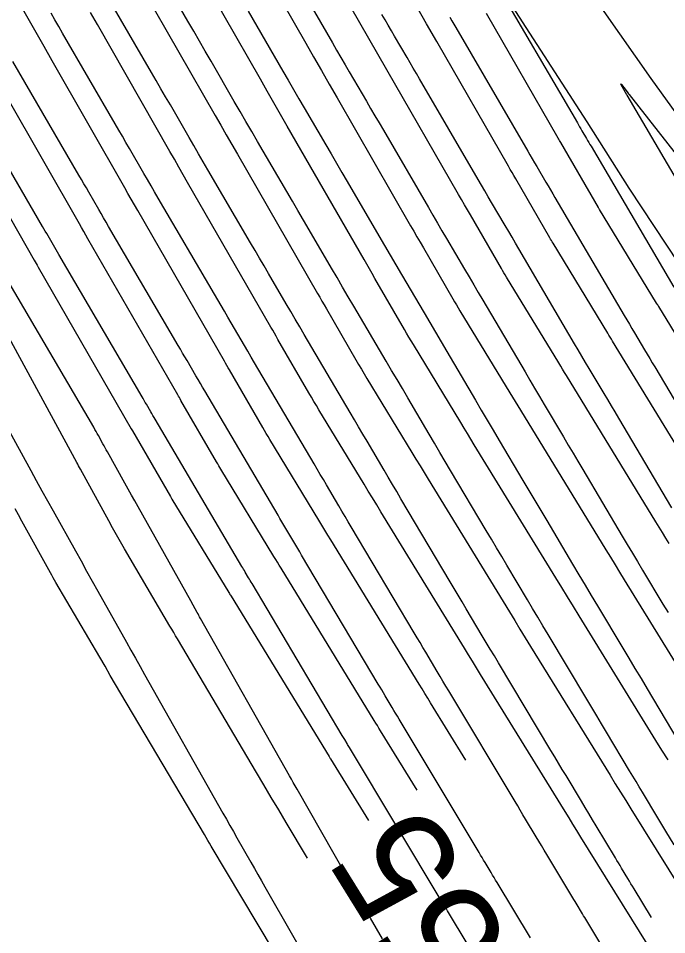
# Model space of a CAD drawing. Extents: x 954385 to 988206, y 1868364 to 1924553.
# Drawn here: x 957618.17 to 957652.07, y 1920194.23 to 1920242.13 of the extents above; entities that cross this region are included whole.
import ezdxf

# ---------------------------------------------------------------- set-up
doc = ezdxf.new("R2010")
doc.units = 0
for name, color, linetype in [('16', 7, 'Continuous'), ('24', 7, 'Continuous'), ('6', 7, 'Continuous'), ('7', 7, 'Continuous')]:
    doc.layers.add(name, color=color, linetype=linetype)

msp = doc.modelspace()

# ---------------------------------------------------------------- linework, layer by layer
at = {"layer": '16'}
for points in [[(957629.404, 1920247.47), (957633.196, 1920240.828), (957633.605, 1920240.112), (957634.015, 1920239.396), (957634.426, 1920238.681), (957634.837, 1920237.966), (957638.684, 1920231.282), (957638.85, 1920230.994), (957639.016, 1920230.706), (957639.182, 1920230.419), (957639.349, 1920230.131), (957640.893, 1920227.463), (957640.985, 1920227.307), (957641.077, 1920227.15), (957641.17, 1920226.994), (957641.264, 1920226.839), (957643.867, 1920222.558), (957644.006, 1920222.33), (957644.145, 1920222.102), (957644.284, 1920221.875), (957644.423, 1920221.647), (957648.89, 1920214.347), (957649.13, 1920213.956), (957649.37, 1920213.564), (957649.611, 1920213.173), (957649.852, 1920212.782), (957654.124, 1920205.856)], [(957652.14, 1920203.365), (957651.825, 1920203.874), (957651.51, 1920204.384), (957647.496, 1920210.892), (957647.19, 1920211.388), (957646.885, 1920211.883), (957646.581, 1920212.38), (957646.277, 1920212.876), (957642.013, 1920219.843), (957641.836, 1920220.132), (957641.66, 1920220.422), (957641.483, 1920220.711), (957641.307, 1920221), (957638.831, 1920225.073), (957638.711, 1920225.271), (957638.592, 1920225.47), (957638.475, 1920225.669), (957638.358, 1920225.869), (957636.814, 1920228.537), (957636.672, 1920228.781), (957636.531, 1920229.025), (957636.39, 1920229.27), (957636.249, 1920229.514), (957632.232, 1920236.493), (957631.881, 1920237.104), (957631.53, 1920237.715), (957631.18, 1920238.327), (957630.83, 1920238.939), (957627.038, 1920245.58)], [(957642.475, 1920245.119), (957647.904, 1920236.718), (957650.092, 1920233.249), (957653.344, 1920228.325), (957658.665, 1920219.852), (957664.238, 1920211.548), (957669.658, 1920203.141), (957675.294, 1920194.881), (957680.805, 1920186.536), (957686.502, 1920178.317), (957690.062, 1920172.865), (957691.817, 1920169.839), (957696.948, 1920161.236), (957702.103, 1920152.651)], [(957624.672, 1920243.691), (957628.464, 1920237.05), (957628.754, 1920236.542), (957629.045, 1920236.034), (957629.336, 1920235.527), (957629.628, 1920235.02), (957633.814, 1920227.747), (957633.93, 1920227.546), (957634.046, 1920227.345), (957634.162, 1920227.144), (957634.279, 1920226.943), (957635.823, 1920224.275), (957635.965, 1920224.032), (957636.108, 1920223.789), (957636.252, 1920223.547), (957636.398, 1920223.306), (957638.747, 1920219.443), (957638.961, 1920219.092), (957639.175, 1920218.741), (957639.389, 1920218.39), (957639.603, 1920218.04), (957643.847, 1920211.104), (957644.124, 1920210.653), (957644.4, 1920210.203), (957644.677, 1920209.752), (957644.955, 1920209.302), (957649.112, 1920202.562), (957649.383, 1920202.123), (957649.655, 1920201.684), (957649.927, 1920201.245), (957650.199, 1920200.807), (957654.162, 1920194.433)], [(957641.577, 1920203.36), (957639.727, 1920206.359), (957639.578, 1920206.6), (957639.43, 1920206.841), (957639.282, 1920207.082), (957639.135, 1920207.323), (957634.519, 1920214.866), (957634.362, 1920215.122), (957634.205, 1920215.379), (957634.048, 1920215.636), (957633.892, 1920215.893), (957631.326, 1920220.112), (957631.231, 1920220.269), (957631.137, 1920220.427), (957631.044, 1920220.585), (957630.952, 1920220.743), (957629.209, 1920223.754), (957629.142, 1920223.868), (957629.076, 1920223.983), (957629.01, 1920224.097), (957628.944, 1920224.212), (957624.419, 1920232.074), (957624.247, 1920232.373), (957624.075, 1920232.673), (957623.903, 1920232.972), (957623.732, 1920233.272), (957619.94, 1920239.913), (957619.521, 1920240.647), (957619.103, 1920241.382), (957618.685, 1920242.118), (957618.268, 1920242.853)], [(957654.116, 1920217.29), (957649.242, 1920225.255), (957649.178, 1920225.359), (957649.114, 1920225.464), (957649.05, 1920225.569), (957648.987, 1920225.674), (957646.13, 1920230.372), (957646.087, 1920230.441), (957646.046, 1920230.511), (957646.004, 1920230.581), (957645.963, 1920230.652), (957644.175, 1920233.741), (957644.08, 1920233.904), (957643.986, 1920234.068), (957643.891, 1920234.232), (957643.797, 1920234.395), (957640.046, 1920240.912), (957639.515, 1920241.835), (957638.985, 1920242.758)], [(957651.546, 1920192.963), (957647.583, 1920199.337), (957647.376, 1920199.67), (957647.17, 1920200.003), (957646.964, 1920200.336), (957646.758, 1920200.67), (957642.341, 1920207.83), (957642.128, 1920208.176), (957641.915, 1920208.522), (957641.703, 1920208.868), (957641.491, 1920209.214), (957637.132, 1920216.337), (957636.911, 1920216.698), (957636.69, 1920217.06), (957636.47, 1920217.422), (957636.249, 1920217.784), (957633.886, 1920221.67), (957633.754, 1920221.889), (957633.623, 1920222.108), (957633.493, 1920222.328), (957633.364, 1920222.549), (957631.744, 1920225.348), (957631.652, 1920225.506), (957631.561, 1920225.664), (957631.47, 1920225.822), (957631.379, 1920225.979), (957627.023, 1920233.547), (957626.791, 1920233.95), (957626.56, 1920234.354), (957626.329, 1920234.757), (957626.098, 1920235.161), (957622.306, 1920241.802), (957621.947, 1920242.432)], [(957652.208, 1920214.672), (957652.031, 1920214.958), (957651.855, 1920215.245), (957651.679, 1920215.532), (957651.503, 1920215.819), (957646.832, 1920223.451), (957646.731, 1920223.617), (957646.629, 1920223.783), (957646.528, 1920223.949), (957646.427, 1920224.116), (957643.697, 1920228.605), (957643.629, 1920228.718), (957643.561, 1920228.831), (957643.494, 1920228.944), (957643.428, 1920229.058), (957641.81, 1920231.853), (957641.656, 1920232.12), (957641.501, 1920232.387), (957641.347, 1920232.655), (957641.193, 1920232.922), (957637.441, 1920239.439), (957636.97, 1920240.258), (957636.5, 1920241.077), (957636.031, 1920241.897), (957635.562, 1920242.717)], [(957656.729, 1920218.761), (957651.652, 1920227.058), (957651.625, 1920227.102), (957651.599, 1920227.145), (957651.573, 1920227.188), (957651.546, 1920227.231), (957648.563, 1920232.138), (957648.546, 1920232.165), (957648.53, 1920232.192), (957648.514, 1920232.219), (957648.498, 1920232.246), (957646.54, 1920235.629), (957646.505, 1920235.689), (957646.471, 1920235.749), (957646.436, 1920235.809), (957646.402, 1920235.868), (957642.65, 1920242.386)], [(957639.029, 1920201.781), (957637.113, 1920204.888), (957637.029, 1920205.024), (957636.945, 1920205.16), (957636.862, 1920205.296), (957636.778, 1920205.432), (957631.906, 1920213.394), (957631.813, 1920213.546), (957631.72, 1920213.698), (957631.627, 1920213.85), (957631.535, 1920214.002), (957628.766, 1920218.555), (957628.709, 1920218.65), (957628.652, 1920218.746), (957628.595, 1920218.842), (957628.539, 1920218.938), (957626.674, 1920222.16), (957626.632, 1920222.231), (957626.591, 1920222.302), (957626.55, 1920222.373), (957626.509, 1920222.444), (957621.814, 1920230.6), (957621.702, 1920230.796), (957621.59, 1920230.992), (957621.478, 1920231.187), (957621.366, 1920231.383), (957617.574, 1920238.023)], [(957615.208, 1920236.134), (957618.999, 1920229.494), (957619.052, 1920229.402), (957619.105, 1920229.311), (957619.157, 1920229.219), (957619.21, 1920229.127), (957624.074, 1920220.677), (957624.106, 1920220.621), (957624.138, 1920220.566), (957626.126, 1920217.132), (957626.146, 1920217.098), (957626.166, 1920217.064), (957626.186, 1920217.031), (957626.206, 1920216.997), (957629.177, 1920212.112), (957629.206, 1920212.064), (957629.235, 1920212.017), (957629.264, 1920211.97), (957629.292, 1920211.923), (957634.422, 1920203.541), (957634.441, 1920203.51), (957634.46, 1920203.479), (957634.479, 1920203.448), (957634.498, 1920203.416), (957636.481, 1920200.202)], [(957633.293, 1920198.227), (957632.173, 1920200.101), (957631.784, 1920200.753), (957631.395, 1920201.406), (957631.008, 1920202.059), (957630.621, 1920202.712), (957626.492, 1920209.694), (957626.393, 1920209.861), (957626.295, 1920210.028), (957626.196, 1920210.196), (957626.098, 1920210.363), (957623.727, 1920214.408), (957623.517, 1920214.769), (957623.309, 1920215.132), (957623.104, 1920215.496), (957622.902, 1920215.861), (957621.417, 1920218.569), (957621.371, 1920218.654), (957621.324, 1920218.739), (957621.278, 1920218.824), (957621.231, 1920218.91), (957616.585, 1920227.449)], [(957633.124, 1920190.726), (957628.259, 1920198.864), (957628.17, 1920199.014), (957628.081, 1920199.164), (957627.992, 1920199.314), (957627.903, 1920199.464), (957623.538, 1920206.846), (957623.26, 1920207.317), (957622.982, 1920207.788), (957622.705, 1920208.259), (957622.428, 1920208.73), (957620.14, 1920212.633), (957620.066, 1920212.761), (957619.993, 1920212.888), (957619.92, 1920213.017), (957619.849, 1920213.146), (957618.364, 1920215.854), (957618.188, 1920216.176), (957618.011, 1920216.498)]]:
    msp.add_lwpolyline(points, dxfattribs=at)
at = {"layer": '24'}
msp.add_lwpolyline([(957645.505, 1920247.168), (957651.24, 1920238.975), (957657.104, 1920230.868), (957663.303, 1920222.989), (957669.266, 1920214.949), (957671.938, 1920211.601), (957675.531, 1920207.114), (957681.545, 1920199.11), (957687.849, 1920191.301), (957693.938, 1920183.347), (957700.39, 1920175.638), (957707.155, 1920168.141), (957713.84, 1920160.59), (957720.434, 1920152.977)], dxfattribs=at)
at = {"layer": '6'}
for points in [[(957630.19, 1920242.492), (957631.993, 1920239.372), (957632.273, 1920238.889), (957632.553, 1920238.407), (957632.833, 1920237.925), (957633.114, 1920237.444), (957634.241, 1920235.519), (957634.522, 1920235.037), (957634.803, 1920234.556), (957635.084, 1920234.074), (957635.365, 1920233.593), (957637.016, 1920230.76), (957637.31, 1920230.255), (957637.605, 1920229.752), (957637.901, 1920229.248), (957638.197, 1920228.745), (957639.384, 1920226.734), (957639.681, 1920226.231), (957639.977, 1920225.728), (957640.273, 1920225.224), (957640.569, 1920224.721), (957642.069, 1920222.167), (957642.378, 1920221.642), (957642.688, 1920221.117), (957642.998, 1920220.593), (957643.309, 1920220.068), (957644.556, 1920217.973), (957644.867, 1920217.449), (957645.179, 1920216.925), (957645.49, 1920216.4), (957645.801, 1920215.876), (957647.153, 1920213.594), (957647.477, 1920213.048), (957647.801, 1920212.503), (957648.127, 1920211.958), (957648.453, 1920211.414), (957649.776, 1920209.208), (957650.093, 1920208.678), (957650.411, 1920208.149), (957650.728, 1920207.619), (957651.044, 1920207.089), (957652.658, 1920204.386)], [(957655.043, 1920229.542), (957650.006, 1920238.117), (957649.994, 1920238.136), (957649.694, 1920238.652), (957649.672, 1920238.691), (957649.667, 1920238.706), (957649.679, 1920238.696), (957649.707, 1920238.661), (957649.944, 1920238.356), (957650.038, 1920238.235), (957650.076, 1920238.187), (957650.114, 1920238.139), (957653.648, 1920233.626)], [(957642.722, 1920191.974), (957640.61, 1920195.478), (957640.591, 1920195.51), (957640.572, 1920195.541), (957640.554, 1920195.572), (957640.535, 1920195.603), (957640.461, 1920195.728), (957640.423, 1920195.791), (957640.386, 1920195.853), (957635.484, 1920204.025), (957635.453, 1920204.077), (957635.421, 1920204.129), (957635.39, 1920204.181), (957635.359, 1920204.234), (957635.236, 1920204.443), (957635.205, 1920204.495), (957635.174, 1920204.547), (957635.143, 1920204.599), (957635.111, 1920204.652), (957630.39, 1920212.59), (957630.346, 1920212.665), (957630.302, 1920212.739), (957630.258, 1920212.813), (957630.214, 1920212.888), (957630.039, 1920213.186), (957629.995, 1920213.261), (957629.951, 1920213.335), (957629.907, 1920213.41), (957629.863, 1920213.484), (957625.326, 1920221.173), (957625.269, 1920221.271), (957625.211, 1920221.368), (957625.154, 1920221.466), (957625.097, 1920221.564), (957624.868, 1920221.957), (957624.811, 1920222.055), (957624.754, 1920222.153), (957624.696, 1920222.251), (957624.639, 1920222.349), (957620.294, 1920229.774), (957620.223, 1920229.897), (957620.151, 1920230.019), (957620.08, 1920230.142), (957620.009, 1920230.265), (957619.725, 1920230.756), (957619.654, 1920230.879), (957619.583, 1920231.001), (957619.512, 1920231.124), (957619.441, 1920231.247), (957615.292, 1920238.393)]]:
    msp.add_lwpolyline(points, dxfattribs=at)
at = {"layer": '7'}
for points in [[(957632.089, 1920245.175), (957634.59, 1920240.848), (957634.811, 1920240.466), (957635.032, 1920240.084), (957635.254, 1920239.703), (957635.477, 1920239.322), (957636.368, 1920237.799), (957636.591, 1920237.418), (957636.814, 1920237.037), (957637.036, 1920236.656), (957637.258, 1920236.274), (957639.612, 1920232.235), (957639.847, 1920231.831), (957640.083, 1920231.428), (957640.32, 1920231.025), (957640.557, 1920230.622), (957641.508, 1920229.012), (957641.745, 1920228.609), (957641.982, 1920228.206), (957642.219, 1920227.803), (957642.456, 1920227.4), (957644.664, 1920223.642), (957644.914, 1920223.217), (957645.164, 1920222.792), (957645.416, 1920222.368), (957645.667, 1920221.944), (957646.676, 1920220.248), (957646.928, 1920219.824), (957647.18, 1920219.4), (957647.432, 1920218.976), (957647.683, 1920218.552), (957649.747, 1920215.068), (957650.012, 1920214.623), (957650.277, 1920214.177), (957650.543, 1920213.732), (957650.809, 1920213.288), (957651.876, 1920211.51), (957652.142, 1920211.065)], [(957652.461, 1920198.926), (957652.034, 1920199.636), (957651.928, 1920199.814), (957651.821, 1920199.991), (957651.714, 1920200.169), (957651.607, 1920200.346), (957650.807, 1920201.674), (957650.638, 1920201.954), (957650.47, 1920202.235), (957650.301, 1920202.516), (957650.133, 1920202.797), (957648.927, 1920204.817), (957648.67, 1920205.247), (957648.413, 1920205.677), (957648.156, 1920206.107), (957647.898, 1920206.537), (957645.866, 1920209.925), (957645.595, 1920210.376), (957645.325, 1920210.828), (957645.056, 1920211.28), (957644.788, 1920211.733), (957643.715, 1920213.544), (957643.446, 1920213.996), (957643.178, 1920214.449), (957642.909, 1920214.902), (957642.64, 1920215.354), (957640.774, 1920218.492), (957640.492, 1920218.966), (957640.211, 1920219.442), (957639.93, 1920219.917), (957639.65, 1920220.393), (957638.531, 1920222.297), (957638.252, 1920222.773), (957637.972, 1920223.249), (957637.691, 1920223.725), (957637.411, 1920224.2), (957635.714, 1920227.077), (957635.42, 1920227.576), (957635.127, 1920228.075), (957634.834, 1920228.575), (957634.542, 1920229.075), (957633.377, 1920231.075), (957633.085, 1920231.575), (957632.793, 1920232.075), (957632.501, 1920232.575), (957632.209, 1920233.075), (957630.684, 1920235.682), (957630.378, 1920236.206), (957630.073, 1920236.73), (957629.768, 1920237.254), (957629.464, 1920237.779), (957628.251, 1920239.879), (957627.948, 1920240.404), (957627.644, 1920240.929), (957627.34, 1920241.453), (957627.035, 1920241.978), (957625.684, 1920244.306)], [(957642.937, 1920244.319), (957647.399, 1920236.661), (957647.458, 1920236.559), (957647.518, 1920236.457), (957647.578, 1920236.355), (957647.638, 1920236.253), (957647.878, 1920235.846), (957647.938, 1920235.744), (957647.999, 1920235.642), (957648.058, 1920235.54), (957648.118, 1920235.438), (957652.448, 1920228.067)], [(957651.275, 1920195.123), (957650.364, 1920196.628), (957650.282, 1920196.763), (957650.201, 1920196.898), (957650.119, 1920197.034), (957650.038, 1920197.169), (957649.712, 1920197.711), (957649.631, 1920197.847), (957649.549, 1920197.982), (957649.468, 1920198.118), (957649.386, 1920198.253), (957648.383, 1920199.916), (957648.189, 1920200.239), (957647.995, 1920200.562), (957647.802, 1920200.884), (957647.609, 1920201.208), (957646.811, 1920202.545), (957646.613, 1920202.875), (957646.416, 1920203.206), (957646.218, 1920203.536), (957646.02, 1920203.866), (957643.27, 1920208.45), (957643.06, 1920208.802), (957642.849, 1920209.153), (957642.64, 1920209.506), (957642.431, 1920209.858), (957641.595, 1920211.269), (957641.386, 1920211.621), (957641.177, 1920211.974), (957640.967, 1920212.326), (957640.758, 1920212.678), (957638.178, 1920217.016), (957637.955, 1920217.391), (957637.733, 1920217.766), (957637.512, 1920218.141), (957637.291, 1920218.517), (957636.408, 1920220.02), (957636.187, 1920220.395), (957635.966, 1920220.771), (957635.745, 1920221.146), (957635.524, 1920221.521), (957633.117, 1920225.601), (957632.882, 1920226), (957632.648, 1920226.398), (957632.414, 1920226.798), (957632.181, 1920227.197), (957631.25, 1920228.796), (957631.017, 1920229.195), (957630.783, 1920229.595), (957630.55, 1920229.994), (957630.317, 1920230.393), (957628.086, 1920234.205), (957627.839, 1920234.628), (957627.592, 1920235.052), (957627.346, 1920235.476), (957627.101, 1920235.9), (957626.12, 1920237.598), (957625.874, 1920238.023), (957625.629, 1920238.447), (957625.383, 1920238.871), (957625.137, 1920239.295), (957623.086, 1920242.828)], [(957649.978, 1920191.508), (957647.84, 1920195.039), (957647.783, 1920195.132), (957647.727, 1920195.225), (957647.671, 1920195.319), (957647.614, 1920195.412), (957647.39, 1920195.786), (957647.334, 1920195.88), (957647.277, 1920195.973), (957647.221, 1920196.067), (957647.165, 1920196.16), (957645.798, 1920198.427), (957645.66, 1920198.658), (957645.521, 1920198.888), (957645.383, 1920199.119), (957645.245, 1920199.349), (957644.694, 1920200.272), (957644.556, 1920200.503), (957644.418, 1920200.734), (957644.28, 1920200.964), (957644.142, 1920201.195), (957640.675, 1920206.975), (957640.524, 1920207.227), (957640.373, 1920207.479), (957640.223, 1920207.731), (957640.074, 1920207.983), (957639.475, 1920208.993), (957639.325, 1920209.246), (957639.176, 1920209.498), (957639.026, 1920209.75), (957638.876, 1920210.003), (957635.582, 1920215.541), (957635.419, 1920215.815), (957635.256, 1920216.09), (957635.094, 1920216.365), (957634.932, 1920216.64), (957634.285, 1920217.742), (957634.123, 1920218.017), (957633.961, 1920218.292), (957633.799, 1920218.567), (957633.637, 1920218.842), (957630.52, 1920224.125), (957630.344, 1920224.423), (957630.169, 1920224.722), (957629.994, 1920225.021), (957629.82, 1920225.32), (957629.122, 1920226.516), (957628.948, 1920226.815), (957628.774, 1920227.114), (957628.599, 1920227.413), (957628.424, 1920227.712), (957625.489, 1920232.728), (957625.3, 1920233.051), (957625.112, 1920233.374), (957624.924, 1920233.698), (957624.737, 1920234.022), (957623.988, 1920235.317), (957623.801, 1920235.641), (957623.614, 1920235.965), (957623.426, 1920236.289), (957623.238, 1920236.612), (957620.488, 1920241.349), (957620.286, 1920241.698), (957620.084, 1920242.046), (957619.884, 1920242.395)], [(957652.341, 1920216.543), (957649.566, 1920221.227), (957649.373, 1920221.552), (957649.181, 1920221.876), (957648.989, 1920222.2), (957648.796, 1920222.524), (957648.025, 1920223.819), (957647.833, 1920224.143), (957647.641, 1920224.468), (957647.449, 1920224.792), (957647.258, 1920225.117), (957644.344, 1920230.079), (957644.166, 1920230.382), (957643.988, 1920230.685), (957643.81, 1920230.987), (957643.631, 1920231.29), (957642.918, 1920232.499), (957642.739, 1920232.801), (957642.562, 1920233.104), (957642.384, 1920233.407), (957642.207, 1920233.71), (957639.151, 1920238.956), (957638.987, 1920239.237), (957638.824, 1920239.517), (957638.66, 1920239.798), (957638.496, 1920240.078), (957637.839, 1920241.2), (957637.676, 1920241.481), (957637.512, 1920241.761), (957637.349, 1920242.042), (957637.186, 1920242.324)], [(957640.729, 1920242.178), (957640.834, 1920241.998), (957640.939, 1920241.818), (957641.044, 1920241.638), (957644.803, 1920235.186), (957644.921, 1920234.983), (957645.04, 1920234.781), (957645.159, 1920234.578), (957645.278, 1920234.376), (957645.755, 1920233.568), (957645.874, 1920233.365), (957645.993, 1920233.163), (957646.112, 1920232.961), (957646.231, 1920232.759), (957649.853, 1920226.592), (957649.985, 1920226.367), (957650.118, 1920226.143), (957650.25, 1920225.919), (957650.383, 1920225.695), (957650.916, 1920224.799), (957651.049, 1920224.575), (957651.182, 1920224.351), (957651.315, 1920224.127), (957651.448, 1920223.903), (957654.936, 1920218.018)], [(957644.943, 1920194.067), (957643.204, 1920196.953), (957643.125, 1920197.084), (957643.047, 1920197.214), (957642.968, 1920197.345), (957642.89, 1920197.476), (957642.577, 1920198), (957642.499, 1920198.131), (957642.421, 1920198.262), (957642.342, 1920198.393), (957642.264, 1920198.524), (957638.079, 1920205.5), (957637.988, 1920205.652), (957637.897, 1920205.804), (957637.807, 1920205.956), (957637.716, 1920206.108), (957637.355, 1920206.718), (957637.265, 1920206.87), (957637.175, 1920207.023), (957637.084, 1920207.175), (957636.994, 1920207.327), (957632.986, 1920214.066), (957632.882, 1920214.24), (957632.779, 1920214.415), (957632.676, 1920214.589), (957632.573, 1920214.764), (957632.162, 1920215.464), (957632.059, 1920215.639), (957631.956, 1920215.814), (957631.853, 1920215.989), (957631.75, 1920216.163), (957627.923, 1920222.649), (957627.807, 1920222.847), (957627.69, 1920223.045), (957627.574, 1920223.243), (957627.458, 1920223.442), (957626.995, 1920224.236), (957626.879, 1920224.435), (957626.764, 1920224.634), (957626.648, 1920224.832), (957626.532, 1920225.031), (957622.892, 1920231.251), (957622.762, 1920231.474), (957622.632, 1920231.697), (957622.502, 1920231.92), (957622.373, 1920232.143), (957621.857, 1920233.037), (957621.728, 1920233.26), (957621.599, 1920233.483), (957621.469, 1920233.706), (957621.34, 1920233.929), (957617.89, 1920239.871)], [(957637.211, 1920194.016), (957636.593, 1920195.098), (957636.439, 1920195.369), (957636.284, 1920195.639), (957636.13, 1920195.909), (957635.975, 1920196.18), (957632.746, 1920201.834), (957632.646, 1920202.009), (957632.547, 1920202.185), (957632.447, 1920202.36), (957632.348, 1920202.536), (957627.694, 1920210.767), (957627.652, 1920210.843), (957627.609, 1920210.918), (957627.567, 1920210.994), (957627.524, 1920211.069), (957627.313, 1920211.448), (957627.186, 1920211.675), (957624.437, 1920216.594), (957624.264, 1920216.902), (957624.092, 1920217.211), (957623.92, 1920217.519), (957623.747, 1920217.828), (957622.833, 1920219.464), (957622.773, 1920219.571), (957622.713, 1920219.678), (957622.653, 1920219.786), (957622.594, 1920219.893), (957622.356, 1920220.324), (957622.296, 1920220.431), (957622.235, 1920220.538), (957622.174, 1920220.645), (957622.112, 1920220.751), (957617.697, 1920228.297)], [(957616.988, 1920221.8), (957618.818, 1920218.489), (957619.109, 1920217.963), (957619.401, 1920217.438), (957619.693, 1920216.913), (957619.986, 1920216.388), (957621.158, 1920214.29), (957621.451, 1920213.765), (957621.745, 1920213.241), (957622.038, 1920212.716), (957622.331, 1920212.192), (957623.825, 1920209.519), (957624.061, 1920209.098), (957624.297, 1920208.677), (957624.534, 1920208.257), (957624.771, 1920207.836), (957628.869, 1920200.587), (957629.051, 1920200.265), (957629.234, 1920199.943), (957629.417, 1920199.622), (957629.6, 1920199.301), (957630.334, 1920198.016), (957630.517, 1920197.695), (957630.7, 1920197.374), (957630.884, 1920197.053), (957631.067, 1920196.732), (957634.089, 1920191.438)]]:
    msp.add_lwpolyline(points, dxfattribs=at)

# ---------------------------------------------------------------- texts
at = {"layer": '16'}
msp.add_text('555', height=6, rotation=121.7864, dxfattribs=at).set_placement((957646.368, 1920189.943))

doc.saveas('drawing.dxf')
